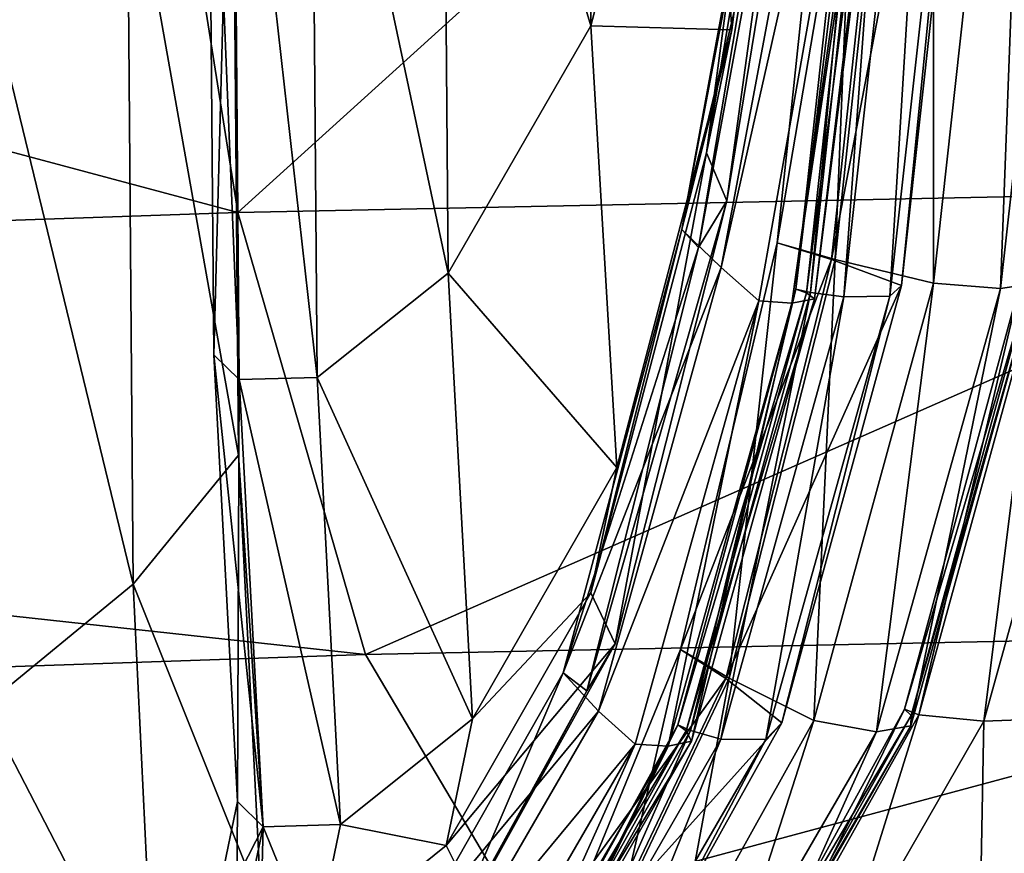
# Model space of a CAD drawing. Header units: millimetres. Extents: x 2387 to 13955, y -4964 to 364.
# Tile 868 of 1056: x 4445.38 to 4452.13, y -366.94 to -361.22. Entities that reach past the tile are written whole.
import ezdxf

# ---------------------------------------------------------------- set-up
doc = ezdxf.new("R2010")
doc.units = ezdxf.units.MM
doc.header["$MEASUREMENT"] = 0
doc.layers.add('Predefinito', color=7, linetype='Continuous', true_color=0x000000)

# ---------------------------------------------------------------- blocks, each defined once
blk = doc.blocks.new('Blocco 08')
at = {"layer": 'Predefinito'}
for points in [[(-487.5802, -640.4608, 1121.0037), (-487.3898, -643.4492, 1086.616), (-486.2978, -634.8406, 1094.5489)], [(-487.5622, -644.2925, 1033.2386), (-486.5092, -637.9854, 1033.168), (-486.2978, -634.8406, 1094.5489)], [(-486.2978, -634.8406, 1094.5489), (-487.3898, -643.4492, 1086.616), (-487.5622, -644.2925, 1033.2386)], [(-486.5092, -637.9854, 1033.168), (-487.5622, -644.2925, 1033.2386), (-487.4243, -644.6217, 974.6652)], [(-487.4243, -644.6217, 974.6652), (-486.3905, -638.2942, 974.6574), (-486.5092, -637.9854, 1033.168)], [(-490.7766, -644.7025, 486.1951), (-491.788, -638.3052, 486.2314), (-483.5352, -638.1401, 441.0046)], [(-483.5352, -638.1401, 441.0046), (-482.6226, -644.5343, 440.9637), (-490.7766, -644.7025, 486.1951)], [(-512.0253, -639.0143, 608.2767), (-491.788, -638.3052, 486.2314), (-490.7766, -644.7025, 486.1951)], [(-487.617, -644.9421, 924.6876), (-486.5572, -638.6336, 924.6651), (-486.3905, -638.2942, 974.6574)], [(-486.3905, -638.2942, 974.6574), (-487.4243, -644.6217, 974.6652), (-487.617, -644.9421, 924.6876)], [(-488.3571, -643.4208, 1121.6016), (-488.3991, -638.3584, 1144.637), (-489.3764, -640.001, 1145.21)], [(-488.3991, -638.3584, 1144.637), (-488.3571, -643.4208, 1121.6016), (-487.5802, -640.4608, 1121.0037)], [(-486.272, -638.7351, 844.7486), (-486.5736, -638.5139, 881.8187), (-487.7311, -644.8184, 881.8687)], [(-487.7311, -644.8184, 881.8687), (-486.5736, -638.5139, 881.8187), (-486.5572, -638.6336, 924.6651)], [(-486.5572, -638.6336, 924.6651), (-487.617, -644.9421, 924.6876), (-487.7311, -644.8184, 881.8687)], [(-487.0778, -644.9108, 789.498), (-486.4201, -638.6904, 789.5264), (-486.0289, -638.7438, 789.6756)], [(-486.4201, -638.6904, 789.5264), (-487.0778, -644.9108, 789.498), (-486.6813, -645.0238, 789.4354)], [(-486.6813, -645.0238, 789.4354), (-486.0052, -638.741, 789.466), (-486.4201, -638.6904, 789.5264)], [(-487.7311, -644.8184, 881.8687), (-487.4631, -645.0802, 844.7711), (-486.272, -638.7351, 844.7486)], [(-486.0731, -638.9161, 817.4101), (-486.272, -638.7351, 844.7486), (-487.4631, -645.0802, 844.7711)], [(-486.0289, -638.7438, 789.6756), (-486.7049, -645.025, 789.6446), (-487.0778, -644.9108, 789.498)], [(-486.7049, -645.025, 789.6446), (-486.0289, -638.7438, 789.6756), (-485.5235, -638.8288, 790.614)], [(-486.0052, -638.741, 789.466), (-486.6813, -645.0238, 789.4354), (-486.0065, -645.1876, 788.6254)], [(-486.0065, -645.1876, 788.6254), (-485.3032, -638.8138, 788.6597), (-486.0052, -638.741, 789.466)], [(-485.5235, -638.8288, 790.614), (-486.2258, -645.2025, 790.5801), (-486.7049, -645.025, 789.6446)], [(-486.2258, -645.2025, 790.5801), (-485.5235, -638.8288, 790.614), (-485.595, -638.8734, 793.0447)], [(-485.3032, -638.8138, 788.6597), (-486.0065, -645.1876, 788.6254), (-485.5456, -645.2243, 786.2374)], [(-485.5456, -645.2243, 786.2374), (-484.8312, -638.8199, 786.2735), (-485.3032, -638.8138, 788.6597)], [(-484.8312, -638.8199, 786.2735), (-485.5456, -645.2243, 786.2374), (-485.3168, -645.1895, 783.8026)], [(-486.9494, -645.2279, 796.5374), (-486.2533, -638.8627, 796.5709), (-486.1782, -638.8745, 796.7615)], [(-486.2533, -638.8627, 796.5709), (-486.9494, -645.2279, 796.5374), (-486.8502, -645.251, 796.3589)], [(-486.1782, -638.8745, 796.7615), (-486.8778, -645.2525, 796.7278), (-486.9494, -645.2279, 796.5374)], [(-486.8778, -645.2525, 796.7278), (-486.1782, -638.8745, 796.7615), (-486.0562, -638.8984, 798.6104)], [(-486.8502, -645.251, 796.3589), (-486.1502, -638.8729, 796.3928), (-486.2533, -638.8627, 796.5709)], [(-486.1502, -638.8729, 796.3928), (-486.8502, -645.251, 796.3589), (-486.6218, -645.2808, 795.4346)], [(-486.6218, -645.2808, 795.4346), (-485.9149, -638.885, 795.4703), (-486.1502, -638.8729, 796.3928)], [(-485.9149, -638.885, 795.4703), (-486.6218, -645.2808, 795.4346), (-486.3053, -645.2773, 793.0095)], [(-486.3053, -645.2773, 793.0095), (-485.595, -638.8734, 793.0447), (-485.9149, -638.885, 795.4703)], [(-485.595, -638.8734, 793.0447), (-486.3053, -645.2773, 793.0095), (-486.2258, -645.2025, 790.5801)], [(-487.4631, -645.0802, 844.7711), (-487.2051, -645.309, 817.3919), (-486.0731, -638.9161, 817.4101)], [(-486.0731, -638.9161, 817.4101), (-487.2051, -645.309, 817.3919), (-486.9767, -645.3235, 803.7289)], [(-486.9767, -645.3235, 803.7289), (-486.0248, -638.9166, 803.7625), (-486.0731, -638.9161, 817.4101)], [(-486.0248, -638.9166, 803.7625), (-486.9767, -645.3235, 803.7289), (-486.8232, -645.2957, 798.5757)], [(-486.0562, -638.8984, 798.6104), (-486.8232, -645.2957, 798.5757), (-486.8778, -645.2525, 796.7278)], [(-486.8232, -645.2957, 798.5757), (-486.0562, -638.8984, 798.6104), (-486.0248, -638.9166, 803.7625)], [(-490.7766, -644.7025, 486.1951), (-511.2375, -645.4085, 608.2576), (-512.0253, -639.0143, 608.2767)], [(-489.3343, -645.1186, 1121.9473), (-489.3764, -640.001, 1145.21), (-490.2752, -640.6934, 1145.4571)], [(-489.3764, -640.001, 1145.21), (-489.3343, -645.1186, 1121.9473), (-488.3571, -643.4208, 1121.6016)], [(-487.3898, -643.4492, 1086.616), (-487.5802, -640.4608, 1121.0037), (-488.3571, -643.4208, 1121.6016)], [(-490.9421, -645.68, 1122.0714), (-490.9868, -640.5469, 1145.4127), (-490.8098, -640.7092, 1145.4666)], [(-490.7678, -645.8485, 1122.1038), (-490.8098, -640.7093, 1145.4666), (-490.9868, -640.5469, 1145.4127)], [(-490.9868, -640.5469, 1145.4127), (-490.9421, -645.68, 1122.0714), (-490.7678, -645.8485, 1122.1038)], [(-490.8098, -640.7092, 1145.4666), (-490.7679, -645.8485, 1122.1038), (-490.9421, -645.68, 1122.0714)], [(-490.7679, -645.8485, 1122.1038), (-490.8098, -640.7092, 1145.4666), (-490.8167, -641.2096, 1145.6392)], [(-490.2337, -645.8335, 1122.097), (-490.2752, -640.6934, 1145.4571), (-490.8098, -640.7093, 1145.4666)], [(-490.8098, -640.7093, 1145.4666), (-490.7678, -645.8485, 1122.1038), (-490.2337, -645.8335, 1122.097)], [(-490.2752, -640.6934, 1145.4571), (-490.2337, -645.8335, 1122.097), (-489.3343, -645.1186, 1121.9473)], [(-490.7731, -646.3677, 1122.2064), (-490.8167, -641.2096, 1145.6392), (-491.5375, -642.0651, 1145.9395)], [(-490.8167, -641.2096, 1145.6392), (-490.7731, -646.3677, 1122.2064), (-490.7679, -645.8485, 1122.1038)], [(-491.4956, -647.2516, 1122.3873), (-491.5375, -642.0651, 1145.9395), (-492.5577, -642.8764, 1146.2274)], [(-491.5375, -642.0651, 1145.9395), (-491.4956, -647.2516, 1122.3873), (-490.7731, -646.3677, 1122.2064)], [(-492.5577, -642.8764, 1146.2274), (-492.5144, -648.0908, 1122.5604), (-491.4956, -647.2516, 1122.3873)], [(-488.1781, -646.4531, 1086.898), (-488.3571, -643.4208, 1121.6016), (-489.3343, -645.1186, 1121.9473)], [(-488.3571, -643.4208, 1121.6016), (-488.1781, -646.4531, 1086.898), (-487.3898, -643.4492, 1086.616)], [(-488.3555, -647.3131, 1033.3387), (-487.5622, -644.2925, 1033.2386), (-487.3898, -643.4492, 1086.616)], [(-487.3898, -643.4492, 1086.616), (-488.1781, -646.4531, 1086.898), (-488.3555, -647.3131, 1033.3387)], [(-487.5622, -644.2925, 1033.2386), (-488.3555, -647.3131, 1033.3387), (-488.1896, -647.6611, 974.6933)], [(-488.1896, -647.6611, 974.6933), (-487.4243, -644.6217, 974.6652), (-487.5622, -644.2925, 1033.2386)], [(-489.9031, -647.7357, 486.1723), (-490.7766, -644.7025, 486.1951), (-482.6226, -644.5343, 440.9637)], [(-482.6226, -644.5343, 440.9637), (-481.7331, -647.5653, 440.9382), (-489.9031, -647.7357, 486.1723)], [(-488.3832, -647.9845, 924.73), (-487.617, -644.9421, 924.6876), (-487.4243, -644.6217, 974.6652)], [(-487.4243, -644.6217, 974.6652), (-488.1896, -647.6611, 974.6933), (-488.3832, -647.9845, 924.73)], [(-511.2375, -645.4085, 608.2576), (-490.7766, -644.7025, 486.1951), (-489.9031, -647.7357, 486.1723)], [(-487.4631, -645.0802, 844.7711), (-487.7311, -644.8184, 881.8687), (-488.5469, -647.862, 881.9399)], [(-488.5469, -647.862, 881.9399), (-487.7311, -644.8184, 881.8687), (-487.617, -644.9421, 924.6876)], [(-487.617, -644.9421, 924.6876), (-488.3832, -647.9845, 924.73), (-488.5469, -647.862, 881.9399)], [(-487.7409, -647.7005, 789.5052), (-487.0778, -644.9108, 789.498), (-486.7049, -645.025, 789.6446)], [(-487.0778, -644.9108, 789.498), (-487.7409, -647.7005, 789.5052), (-487.4073, -647.8983, 789.4351)], [(-487.4073, -647.8983, 789.4351), (-486.6813, -645.0238, 789.4354), (-487.0778, -644.9108, 789.498)], [(-486.7049, -645.025, 789.6446), (-487.4304, -647.9, 789.6446), (-487.7409, -647.7005, 789.5052)], [(-487.4304, -647.9, 789.6446), (-486.7049, -645.025, 789.6446), (-486.2258, -645.2025, 790.5801)], [(-486.6813, -645.0238, 789.4354), (-487.4073, -647.8983, 789.4351), (-486.8265, -648.1886, 788.6143)], [(-486.8265, -648.1886, 788.6143), (-486.0065, -645.1876, 788.6254), (-486.6813, -645.0238, 789.4354)], [(-488.5469, -647.862, 881.9399), (-488.3036, -648.1231, 844.8135), (-487.4631, -645.0802, 844.7711)], [(-487.2051, -645.309, 817.3919), (-487.4631, -645.0802, 844.7711), (-488.3036, -648.1231, 844.8135)], [(-489.1678, -648.1766, 1087.0621), (-489.3343, -645.1186, 1121.9473), (-490.2337, -645.8335, 1122.097)], [(-489.3343, -645.1186, 1121.9473), (-489.1678, -648.1766, 1087.0621), (-488.1781, -646.4531, 1086.898)], [(-485.3921, -645.1195, 782.657), (-486.2046, -648.1096, 782.6485), (-486.1055, -648.1494, 782.4759)], [(-486.2046, -648.1096, 782.6485), (-485.3921, -645.1195, 782.657), (-485.3348, -645.1445, 782.8526)], [(-485.3348, -645.1445, 782.8526), (-486.1603, -648.1539, 782.8428), (-486.2046, -648.1096, 782.6485)], [(-486.1603, -648.1539, 782.8428), (-485.3348, -645.1445, 782.8526), (-485.3168, -645.1895, 783.8026)], [(-486.1055, -648.1494, 782.4759), (-485.28, -645.1416, 782.4866), (-485.3921, -645.1195, 782.657)], [(-485.28, -645.1416, 782.4866), (-486.1055, -648.1494, 782.4759), (-485.661, -648.192, 780.6812)], [(-485.661, -648.192, 780.6812), (-484.816, -645.1577, 780.695), (-485.28, -645.1416, 782.4866)], [(-484.816, -645.1577, 780.695), (-485.661, -648.192, 780.6812), (-484.6708, -648.1563, 775.6238)], [(-487.7599, -648.2171, 796.5255), (-486.9494, -645.2279, 796.5374), (-486.8778, -645.2525, 796.7278)], [(-486.9494, -645.2279, 796.5374), (-487.7599, -648.2171, 796.5255), (-487.6739, -648.2578, 796.346)], [(-487.6739, -648.2578, 796.346), (-486.8502, -645.251, 796.3589), (-486.9494, -645.2279, 796.5374)], [(-486.2258, -645.2025, 790.5801), (-487.0456, -648.2034, 790.5689), (-487.4304, -647.9, 789.6446)], [(-487.0456, -648.2034, 790.5689), (-486.2258, -645.2025, 790.5801), (-486.3053, -645.2773, 793.0095)], [(-486.0065, -645.1876, 788.6254), (-486.8265, -648.1886, 788.6143), (-486.3968, -648.2669, 786.2228)], [(-486.3968, -648.2669, 786.2228), (-485.5456, -645.2243, 786.2374), (-486.0065, -645.1876, 788.6254)], [(-485.5456, -645.2243, 786.2374), (-486.3968, -648.2669, 786.2228), (-486.1617, -648.2253, 783.7897)], [(-486.1617, -648.2253, 783.7897), (-485.3168, -645.1895, 783.8026), (-485.5456, -645.2243, 786.2374)], [(-485.3168, -645.1895, 783.8026), (-486.1617, -648.2253, 783.7897), (-486.1603, -648.1539, 782.8428)], [(-488.3036, -648.1231, 844.8135), (-488.0514, -648.3508, 817.3912), (-487.2051, -645.309, 817.3919)], [(-487.2051, -645.309, 817.3919), (-488.0514, -648.3508, 817.3912), (-487.8257, -648.3652, 803.7139)], [(-487.8257, -648.3652, 803.7139), (-486.9767, -645.3235, 803.7289), (-487.2051, -645.309, 817.3919)], [(-486.8778, -645.2525, 796.7278), (-487.7015, -648.2593, 796.7149), (-487.7599, -648.2171, 796.5255)], [(-487.7015, -648.2593, 796.7149), (-486.8778, -645.2525, 796.7278), (-486.8232, -645.2957, 798.5757)], [(-486.8232, -645.2957, 798.5757), (-487.6664, -648.3304, 798.5618), (-487.7015, -648.2593, 796.7149)], [(-486.8502, -645.251, 796.3589), (-487.6739, -648.2578, 796.346), (-487.4654, -648.3156, 795.4206)], [(-487.6664, -648.3304, 798.5618), (-486.8232, -645.2957, 798.5757), (-486.9767, -645.3235, 803.7289)], [(-487.4654, -648.3156, 795.4206), (-486.6218, -645.2808, 795.4346), (-486.8502, -645.251, 796.3589)], [(-486.6218, -645.2808, 795.4346), (-487.4654, -648.3156, 795.4206), (-487.1559, -648.3195, 792.9944)], [(-487.1559, -648.3195, 792.9944), (-486.3053, -645.2773, 793.0095), (-486.6218, -645.2808, 795.4346)], [(-486.3053, -645.2773, 793.0095), (-487.1559, -648.3195, 792.9944), (-487.0456, -648.2034, 790.5689)], [(-486.9767, -645.3235, 803.7289), (-487.8257, -648.3652, 803.7139), (-487.6664, -648.3304, 798.5618)], [(-489.9031, -647.7357, 486.1723), (-510.4481, -648.4389, 608.2454), (-511.2375, -645.4085, 608.2576)], [(-490.7792, -648.7446, 1087.1238), (-490.9421, -645.68, 1122.0714), (-490.7679, -645.8485, 1122.1038)], [(-490.6049, -648.9166, 1087.1382), (-490.7678, -645.8485, 1122.1038), (-490.9421, -645.68, 1122.0714)], [(-490.9421, -645.68, 1122.0714), (-490.7792, -648.7446, 1087.1238), (-490.6049, -648.9166, 1087.1382)], [(-490.7679, -645.8485, 1122.1038), (-490.6049, -648.9166, 1087.1382), (-490.7792, -648.7446, 1087.1238)], [(-490.6049, -648.9166, 1087.1382), (-490.7679, -645.8485, 1122.1038), (-490.7731, -646.3677, 1122.2064)], [(-490.0726, -648.9025, 1087.1346), (-490.2337, -645.8335, 1122.097), (-490.7678, -645.8485, 1122.1038)], [(-490.7678, -645.8485, 1122.1038), (-490.6049, -648.9166, 1087.1382), (-490.0726, -648.9025, 1087.1346)], [(-490.2337, -645.8335, 1122.097), (-490.0726, -648.9025, 1087.1346), (-489.1678, -648.1766, 1087.0621)], [(-490.617, -649.4453, 1087.1866), (-490.7731, -646.3677, 1122.2064), (-491.4956, -647.2516, 1122.3873)], [(-490.7731, -646.3677, 1122.2064), (-490.617, -649.4453, 1087.1866), (-490.6049, -648.9166, 1087.1382)], [(-488.3555, -647.3131, 1033.3387), (-488.1781, -646.4531, 1086.898), (-489.1678, -648.1766, 1087.0621)], [(-491.348, -650.3438, 1087.2728), (-491.4956, -647.2516, 1122.3873), (-492.5144, -648.0908, 1122.5604)], [(-491.4956, -647.2516, 1122.3873), (-491.348, -650.3438, 1087.2728), (-490.617, -649.4453, 1087.1866)], [(-488.1896, -647.6611, 974.6933), (-488.3555, -647.3131, 1033.3387), (-489.3487, -649.0465, 1033.398)], [(-489.1678, -648.1766, 1087.0621), (-489.3487, -649.0465, 1033.398), (-488.3555, -647.3131, 1033.3387)], [(-488.8652, -649.4848, 486.1553), (-489.9031, -647.7357, 486.1723), (-481.7331, -647.5653, 440.9382)], [(-481.7331, -647.5653, 440.9382), (-480.6859, -649.312, 440.9185), (-488.8652, -649.4848, 486.1553)], [(-489.3487, -649.0465, 1033.398), (-489.164, -649.4166, 974.7111), (-488.1896, -647.6611, 974.6933)], [(-488.3832, -647.9845, 924.73), (-488.1896, -647.6611, 974.6933), (-489.164, -649.4166, 974.7111)], [(-510.4481, -648.4389, 608.2454), (-489.9031, -647.7357, 486.1723), (-488.8652, -649.4848, 486.1553)], [(-488.3368, -649.1522, 789.5484), (-487.7409, -647.7005, 789.5052), (-487.4304, -647.9, 789.6446)], [(-487.7409, -647.7005, 789.5052), (-488.3368, -649.1522, 789.5484), (-488.1457, -649.4525, 789.4612)], [(-488.1457, -649.4525, 789.4612), (-487.4073, -647.8983, 789.4351), (-487.7409, -647.7005, 789.5052)], [(-488.3036, -648.1231, 844.8135), (-488.5469, -647.862, 881.9399), (-489.5482, -649.6241, 881.9826)], [(-489.3561, -649.7448, 924.7563), (-489.5482, -649.6241, 881.9826), (-488.5469, -647.862, 881.9399)], [(-488.5469, -647.862, 881.9399), (-488.3832, -647.9845, 924.73), (-489.3561, -649.7448, 924.7563)], [(-487.4304, -647.9, 789.6446), (-488.1693, -649.4537, 789.6706), (-488.3368, -649.1522, 789.5484)], [(-488.1693, -649.4537, 789.6706), (-487.4304, -647.9, 789.6446), (-487.0456, -648.2034, 790.5689)], [(-487.4073, -647.8983, 789.4351), (-488.1457, -649.4525, 789.4612), (-487.7778, -649.8969, 788.6163)], [(-487.7778, -649.8969, 788.6163), (-486.8265, -648.1886, 788.6143), (-487.4073, -647.8983, 789.4351)], [(-489.164, -649.4166, 974.7111), (-489.3561, -649.7448, 924.7563), (-488.3832, -647.9845, 924.73)], [(-492.5144, -648.0908, 1122.5604), (-492.3759, -651.1966, 1087.3555), (-491.348, -650.3438, 1087.2728)], [(-489.5482, -649.6241, 881.9826), (-489.3219, -649.8829, 844.8397), (-488.3036, -648.1231, 844.8135)], [(-488.0514, -648.3508, 817.3912), (-488.3036, -648.1231, 844.8135), (-489.3219, -649.8829, 844.8397)], [(-486.2046, -648.1096, 782.6485), (-487.1375, -649.8065, 782.6569), (-487.0681, -649.8676, 782.4796)], [(-487.1375, -649.8065, 782.6569), (-486.2046, -648.1096, 782.6485), (-486.1603, -648.1539, 782.8428)], [(-487.0681, -649.8676, 782.4796), (-486.1055, -648.1494, 782.4759), (-486.2046, -648.1096, 782.6485)], [(-486.1055, -648.1494, 782.4759), (-487.0681, -649.8676, 782.4796), (-486.6679, -649.9443, 780.6785)], [(-486.6679, -649.9443, 780.6785), (-485.661, -648.192, 780.6812), (-486.1055, -648.1494, 782.4759)], [(-489.3487, -649.0465, 1033.398), (-489.1678, -648.1766, 1087.0621), (-490.0726, -648.9025, 1087.1346)], [(-488.6915, -649.9114, 796.5257), (-487.7599, -648.2171, 796.5255), (-487.7015, -648.2593, 796.7149)], [(-487.7599, -648.2171, 796.5255), (-488.6915, -649.9114, 796.5257), (-488.6356, -649.9734, 796.3439)], [(-488.6356, -649.9734, 796.3439), (-487.6739, -648.2578, 796.346), (-487.7599, -648.2171, 796.5255)], [(-487.0456, -648.2034, 790.5689), (-487.9968, -649.9132, 790.5714), (-488.1693, -649.4537, 789.6706)], [(-487.9968, -649.9132, 790.5714), (-487.0456, -648.2034, 790.5689), (-487.1559, -648.3195, 792.9944)], [(-486.8265, -648.1886, 788.6143), (-487.7778, -649.8969, 788.6163), (-487.4193, -650.0292, 786.2171)], [(-487.4193, -650.0292, 786.2171), (-486.3968, -648.2669, 786.2228), (-486.8265, -648.1886, 788.6143)], [(-486.1603, -648.1539, 782.8428), (-487.1229, -649.8704, 782.846), (-487.1375, -649.8065, 782.6569)], [(-487.1229, -649.8704, 782.846), (-486.1603, -648.1539, 782.8428), (-486.1617, -648.2253, 783.7897)], [(-485.661, -648.192, 780.6812), (-486.6679, -649.9443, 780.6785), (-485.693, -649.918, 775.6182)], [(-485.693, -649.918, 775.6182), (-484.6708, -648.1563, 775.6238), (-485.661, -648.192, 780.6812)], [(-484.6708, -648.1563, 775.6238), (-485.693, -649.918, 775.6182), (-475.4129, -649.5802, 730.3323)], [(-487.7015, -648.2593, 796.7149), (-488.6632, -649.9765, 796.7134), (-488.6915, -649.9114, 796.5257)], [(-488.6632, -649.9765, 796.7134), (-487.7015, -648.2593, 796.7149), (-487.6664, -648.3304, 798.5618)], [(-487.6739, -648.2578, 796.346), (-488.6356, -649.9734, 796.3439), (-488.4722, -650.0648, 795.4156)], [(-488.4722, -650.0648, 795.4156), (-487.4654, -648.3156, 795.4206), (-487.6739, -648.2578, 796.346)], [(-486.3968, -648.2669, 786.2228), (-487.4193, -650.0292, 786.2171), (-487.1686, -649.9755, 783.7866)], [(-487.1686, -649.9755, 783.7866), (-486.1617, -648.2253, 783.7897), (-486.3968, -648.2669, 786.2228)], [(-486.1617, -648.2253, 783.7897), (-487.1686, -649.9755, 783.7866), (-487.1229, -649.8704, 782.846)], [(-489.3219, -649.8829, 844.8397), (-489.0724, -650.1118, 817.393), (-488.0514, -648.3508, 817.3912)], [(-488.0514, -648.3508, 817.3912), (-489.0724, -650.1118, 817.393), (-488.8478, -650.1264, 803.7076)], [(-488.8478, -650.1264, 803.7076), (-487.8257, -648.3652, 803.7139), (-488.0514, -648.3508, 817.3912)], [(-488.673, -650.0794, 798.5568), (-487.6664, -648.3304, 798.5618), (-487.8257, -648.3652, 803.7139)], [(-487.6664, -648.3304, 798.5618), (-488.673, -650.0794, 798.5568), (-488.6632, -649.9765, 796.7134)], [(-487.4654, -648.3156, 795.4206), (-488.4722, -650.0648, 795.4156), (-488.1783, -650.0812, 792.9883)], [(-488.1783, -650.0812, 792.9883), (-487.1559, -648.3195, 792.9944), (-487.4654, -648.3156, 795.4206)], [(-487.1559, -648.3195, 792.9944), (-488.1783, -650.0812, 792.9883), (-487.9968, -649.9132, 790.5714)], [(-487.8257, -648.3652, 803.7139), (-488.8478, -650.1264, 803.7076), (-488.673, -650.0794, 798.5568)], [(-488.8652, -649.4848, 486.1553), (-509.4618, -650.1839, 608.2379), (-510.4481, -648.4389, 608.2454)], [(-490.7792, -648.7446, 1087.1238), (-490.9608, -649.6157, 1033.4241), (-490.7873, -649.7891, 1033.4283)], [(-490.9608, -649.6157, 1033.4241), (-490.7792, -648.7446, 1087.1238), (-490.6049, -648.9166, 1087.1382)], [(-490.7873, -649.7891, 1033.4283), (-490.6049, -648.9166, 1087.1382), (-490.7792, -648.7446, 1087.1238)], [(-490.6049, -648.9166, 1087.1382), (-490.7873, -649.7891, 1033.4283), (-490.9608, -649.6157, 1033.4241)], [(-490.6049, -648.9166, 1087.1382), (-490.7873, -649.7891, 1033.4283), (-490.255, -649.7761, 1033.4261)], [(-490.7873, -649.7891, 1033.4283), (-490.6049, -648.9166, 1087.1382), (-490.617, -649.4453, 1087.1866)], [(-490.255, -649.7761, 1033.4261), (-490.0726, -648.9025, 1087.1346), (-490.6049, -648.9166, 1087.1382)], [(-490.0726, -648.9025, 1087.1346), (-490.255, -649.7761, 1033.4261), (-489.3487, -649.0465, 1033.398)], [(-489.164, -649.4166, 974.7111), (-489.3487, -649.0465, 1033.398), (-490.255, -649.7761, 1033.4261)]]:
    blk.add_3dface(points, dxfattribs=at)

msp = doc.modelspace()

# ---------------------------------------------------------------- block references
at = {"layer": 'Predefinito'}
msp.add_blockref('Blocco 08', (4937.6501, 282.1618), dxfattribs=at)

doc.saveas('drawing.dxf')
